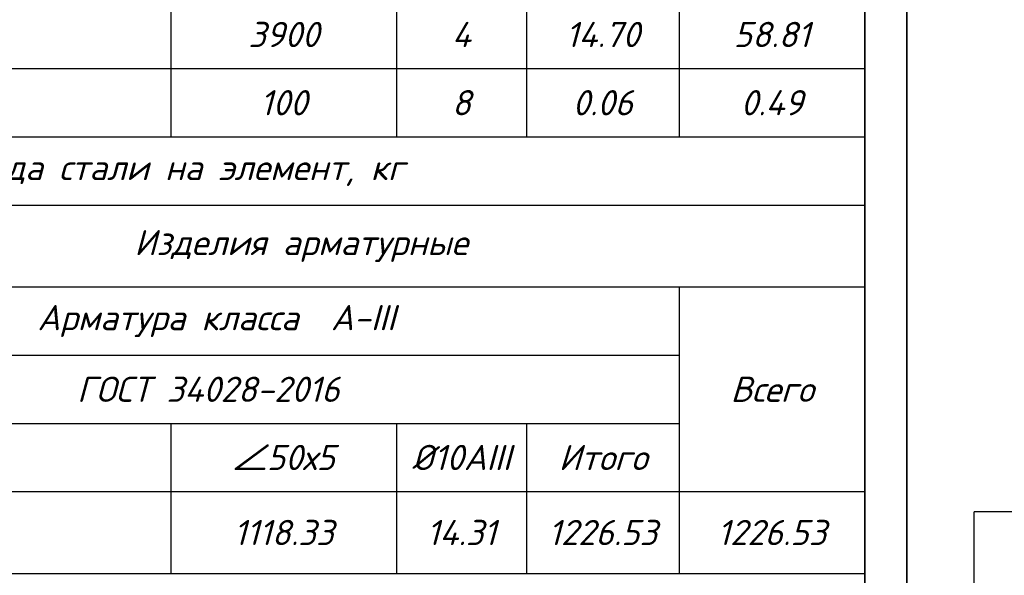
# Model space of a CAD drawing. Header units: millimetres. Extents: x -33345 to 4712671, y -3392 to 121473.
# Tile 364 of 656: x 2083892 to 2095591, y 52745 to 59351. Entities that reach past the tile are written whole.
import ezdxf

# ---------------------------------------------------------------- set-up
doc = ezdxf.new("R2010")
doc.units = ezdxf.units.MM
doc.layers.add('_линия', color=7, linetype='Continuous')
doc.layers.add('ACO-текст', color=7, linetype='Continuous', lineweight=20)
doc.styles.add('ISOCPEUR', font='isocpeui.ttf', dxfattribs={"height": 300})
doc.styles.add('simp 0', font='isocpeui.ttf')
doc.styles.add('simplex 300', font='isocpeui.ttf', dxfattribs={"height": 300})
doc.styles.get("Standard").update_dxf_attribs({"font": 'arial.ttf'})
doc.styles.add('новый', font='isocpeui.ttf', dxfattribs={"height": 250})
doc.styles.add('Тохир', font='isocpeui.ttf', dxfattribs={"oblique": 2, "height": 250})

# ---------------------------------------------------------------- blocks, each defined once
blk = doc.blocks.new('awertgre')
at = {"ltscale": 20}
for p in [(-49480372, 24197418), (-49479172, 24205918)]:
    blk.add_line(p, (-49480372, 24205918), dxfattribs=at)
blk.add_lwpolyline([(-49481172, 24226618), (-49439172, 24226618), (-49439172, 24196918), (-49481172, 24196918)], close=True, dxfattribs=at)
at = {"lineweight": 35}
blk.add_lwpolyline([(-49479172, 24226118), (-49439672, 24226118), (-49439672, 24197418), (-49479172, 24197418)], close=True, dxfattribs=at)
blk = doc.blocks.new('*T1325')
at = {"color": 0, "linetype": 'ByBlock', "lineweight": -2, "transparency": 16777216}
for p, q in [((0, 0), (18500, 0)), ((0, 0), (0, -20933)), ((18500, 0), (18500, -20933)), ((0, -1190), (18500, -1190)), ((1597, -1190), (1597, -15743)), ((5106, -1190), (5106, -15743)), ((10256, -1190), (10256, -15743)), ((12937, -1190), (12937, -15743)), ((14479, -1190), (14479, -15743)), ((16294, -1190), (16294, -15743)), ((0, -2604), (18500, -2604)), ((0, -3578), (18500, -3578)), ((0, -4389), (18500, -4389)), ((0, -5200), (18500, -5200)), ((0, -6011), (18500, -6011)), ((0, -6822), (18500, -6822)), ((0, -7633), (18500, -7633)), ((0, -8444), (18500, -8444)), ((0, -9255), (18500, -9255)), ((0, -10066), (18500, -10066)), ((0, -10877), (18500, -10877)), ((0, -11688), (18500, -11688)), ((0, -12499), (18500, -12499)), ((0, -13310), (18500, -13310)), ((0, -14121), (18500, -14121)), ((0, -14932), (18500, -14932)), ((0, -15743), (18500, -15743)), ((0, -16554), (18500, -16554)), ((5106, -16554), (5106, -20933)), ((5106, -17527), (18500, -17527)), ((16294, -17527), (16294, -20933)), ((5106, -18338), (16294, -18338)), ((5106, -19149), (16294, -19149)), ((10256, -19149), (10256, -20933)), ((12937, -19149), (12937, -20933)), ((14479, -19149), (14479, -20933)), ((0, -19960), (18500, -19960)), ((0, -20933), (18500, -20933))]:
    blk.add_line(p, q, dxfattribs=at)
at = {"color": 0, "lineweight": 25, "transparency": 16777216, "char_height": 300, "attachment_point": 5}
for s, insert, width, style in [('Спецификация материалов на Cтойкы на одном этажу ', (9250, -595), 18497, 'ISOCPEUR'), ('Марка поз', (798, -1897), 1593.63, 'ISOCPEUR'), ('L элемента, мм', (11596, -1897), 2678.11, 'ISOCPEUR'), ('Кол-   во', (13708, -1897), 1539.62, 'ISOCPEUR'), ('Масса   ед, кг', (15387, -1897), 1811.84, 'ISOCPEUR'), ('Обозначение', (3351, -1897), 3505.98, 'ISOCPEUR'), ('Наименование', (7681, -1897), 5146.91, 'ISOCPEUR'), ('Примеч.', (17397, -1897), 2202.92, 'ISOCPEUR'), ('{\\C230;Стойки СТ-1\\fISOCPEUR|b0|i1|c238|p34;     \\fISOCPEUR|b0|i1|c204|p34;шт}', (7681, -3091), 5146.91, 'ISOCPEUR'), ('{\\C230;22}', (13708, -3091), 1539.62, 'ISOCPEUR'), ('{\\C230;34.05}', (15387, -3091), 1811.84, 'Тохир'), ('{\\C230;749.00}', (17397, -3091), 2202.92, 'Тохир'), ('1', (798, -3983), 1593.63, 'ISOCPEUR'), ('ГОСТ 105-76*', (3351, -3983), 3505.98, 'ISOCPEUR'), ('-6х270', (7681, -3983), 5146.91, 'ISOCPEUR'), ('120', (11596, -3983), 2678.11, 'ISOCPEUR'), ('2', (13708, -3983), 1539.62, 'ISOCPEUR'), ('{\\C5;1.24}', (15387, -3983), 1811.84, 'ISOCPEUR'), ('{\\C5;2.49}', (17397, -3983), 2202.92, 'ISOCPEUR'), ('2', (798, -4794), 1593.63, 'ISOCPEUR'), ('ГОСТ 8509-72', (3351, -4794), 3505.98, 'ISOCPEUR'), ('∠50х5', (7681, -4794), 5146.91, 'ISOCPEUR'), ('4120', (11596, -4794), 2678.11, 'ISOCPEUR'), ('2', (13708, -4794), 1539.62, 'ISOCPEUR'), ('{\\C5;15.53}', (15387, -4794), 1811.84, 'ISOCPEUR'), ('{\\C5;31.06}', (17397, -4794), 2202.92, 'ISOCPEUR'), ('3', (798, -5605), 1593.63, 'ISOCPEUR'), ('{\\C5;ГОСТ 34028-2016}', (3351, -5605), 3505.98, 'ISOCPEUR'), ('%%C10АIII', (7681, -5605), 5146.91, 'ISOCPEUR'), ('100', (11596, -5605), 2678.11, 'ISOCPEUR'), ('8', (13708, -5605), 1539.62, 'ISOCPEUR'), ('{\\C5;0.06}', (15387, -5605), 1811.84, 'ISOCPEUR'), ('{\\C5;0.49}', (17397, -5605), 2202.92, 'ISOCPEUR'), ('{\\C230;Стойки СТ-2\\fISOCPEUR|b0|i1|c238|p34;     \\fISOCPEUR|b0|i1|c204|p34;шт}', (7681, -6416), 5146.91, 'ISOCPEUR'), ('{\\C230;7}', (13708, -6416), 1539.62, 'ISOCPEUR'), ('{\\C230;68.22}', (15387, -6416), 1811.84, 'ISOCPEUR'), ('{\\C230;477.53}', (17397, -6416), 2202.92, 'ISOCPEUR'), ('ГОСТ 105-76*', (3351, -7227), 3505.98, 'ISOCPEUR'), ('1', (798, -7227), 1593.63, 'ISOCPEUR'), ('-6х220', (7681, -7227), 5146.91, 'ISOCPEUR'), ('270', (11596, -7227), 2678.11, 'ISOCPEUR'), ('2', (13708, -7227), 1539.62, 'ISOCPEUR'), ('{\\C5;2.80}', (15387, -7227), 1811.84, 'ISOCPEUR'), ('{\\C5;5.60}', (17397, -7227), 2202.92, 'ISOCPEUR'), ('2', (798, -8038), 1593.63, 'ISOCPEUR'), ('ГОСТ 8509-72', (3351, -8038), 3505.98, 'ISOCPEUR'), ('∠50х5', (7681, -8038), 5146.91, 'ISOCPEUR'), ('4120', (11596, -8038), 2678.11, 'ISOCPEUR'), ('4', (13708, -8038), 1539.62, 'ISOCPEUR'), ('{\\C5;15.53}', (15387, -8038), 1811.84, 'ISOCPEUR'), ('{\\C5;62.13}', (17397, -8038), 2202.92, 'ISOCPEUR'), ('3', (798, -8849), 1593.63, 'ISOCPEUR'), ('%%C10АIII', (7681, -8849), 5146.91, 'ISOCPEUR'), ('100', (11596, -8849), 2678.11, 'ISOCPEUR'), ('8', (13708, -8849), 1539.62, 'ISOCPEUR'), ('{\\C5;ГОСТ 34028-2016}', (3351, -8849), 3505.98, 'ISOCPEUR'), ('{\\C5;0.06}', (15387, -8849), 1811.84, 'ISOCPEUR'), ('{\\C5;0.49}', (17397, -8849), 2202.92, 'ISOCPEUR'), ('{\\C230;Стойки СТ-3\\fISOCPEUR|b0|i1|c238|p34;     \\fISOCPEUR|b0|i1|c204|p34;шт}', (7681, -9660), 5146.91, 'ISOCPEUR'), ('{\\C230;0}', (13708, -9660), 1539.62, 'ISOCPEUR'), ('{\\C230;39.31}', (15387, -9660), 1811.84, 'Тохир'), ('{\\C230;0.00}', (17397, -9660), 2202.92, 'Тохир'), ('1', (798, -10471), 1593.63, 'ISOCPEUR'), ('ГОСТ 105-76*', (3351, -10471), 3505.98, 'ISOCPEUR'), ('-6х120', (7681, -10471), 5146.91, 'ISOCPEUR'), ('370', (11596, -10471), 2678.11, 'ISOCPEUR'), ('2', (13708, -10471), 1539.62, 'ISOCPEUR'), ('{\\C5;4.71}', (15387, -10471), 1811.84, 'ISOCPEUR'), ('{\\C5;9.41}', (17397, -10471), 2202.92, 'ISOCPEUR'), ('2', (798, -11282), 1593.63, 'ISOCPEUR'), ('ГОСТ 8509-72', (3351, -11282), 3505.98, 'ISOCPEUR'), ('∠50х5', (7681, -11282), 5146.91, 'ISOCPEUR'), ('3900', (11596, -11282), 2678.11, 'ISOCPEUR'), ('2', (13708, -11282), 1539.62, 'ISOCPEUR'), ('{\\C5;14.70}', (15387, -11282), 1811.84, 'ISOCPEUR'), ('{\\C5;29.41}', (17397, -11282), 2202.92, 'ISOCPEUR'), ('3', (798, -12093), 1593.63, 'ISOCPEUR'), ('%%C10АIII', (7681, -12093), 5146.91, 'ISOCPEUR'), ('100', (11596, -12093), 2678.11, 'ISOCPEUR'), ('8', (13708, -12093), 1539.62, 'ISOCPEUR'), ('{\\C5;ГОСТ 34028-2016}', (3351, -12093), 3505.98, 'ISOCPEUR'), ('{\\C5;0.06}', (15387, -12093), 1811.84, 'ISOCPEUR'), ('{\\C5;0.49}', (17397, -12093), 2202.92, 'ISOCPEUR'), ('{\\C230;Стойки СТ-4\\fISOCPEUR|b0|i1|c238|p34;     \\fISOCPEUR|b0|i1|c204|p34;шт}', (7681, -12904), 5146.91, 'ISOCPEUR'), ('{\\C230;0}', (13708, -12904), 1539.62, 'ISOCPEUR'), ('{\\C230;70.46}', (15387, -12904), 1811.84, 'ISOCPEUR'), ('{\\C230;0.00}', (17397, -12904), 2202.92, 'ISOCPEUR'), ('1', (798, -13715), 1593.63, 'ISOCPEUR'), ('ГОСТ 105-76*', (3351, -13715), 3505.98, 'ISOCPEUR'), ('-6х220', (7681, -13715), 5146.91, 'ISOCPEUR'), ('370', (11596, -13715), 2678.11, 'ISOCPEUR'), ('2', (13708, -13715), 1539.62, 'ISOCPEUR'), ('{\\C5;5.58}', (15387, -13715), 1811.84, 'ISOCPEUR'), ('{\\C5;11.15}', (17397, -13715), 2202.92, 'ISOCPEUR'), ('2', (798, -14526), 1593.63, 'ISOCPEUR'), ('ГОСТ 8509-72', (3351, -14526), 3505.98, 'ISOCPEUR'), ('∠50х5', (7681, -14526), 5146.91, 'ISOCPEUR'), ('3900', (11596, -14526), 2678.11, 'ISOCPEUR'), ('4', (13708, -14526), 1539.62, 'ISOCPEUR'), ('{\\C5;14.70}', (15387, -14526), 1811.84, 'ISOCPEUR'), ('{\\C5;58.81}', (17397, -14526), 2202.92, 'ISOCPEUR'), ('3', (798, -15337), 1593.63, 'ISOCPEUR'), ('{\\C5;ГОСТ 34028-2016}', (3351, -15337), 3505.98, 'ISOCPEUR'), ('%%C10АIII', (7681, -15337), 5146.91, 'ISOCPEUR'), ('100', (11596, -15337), 2678.11, 'ISOCPEUR'), ('8', (13708, -15337), 1539.62, 'ISOCPEUR'), ('{\\C5;0.06}', (15387, -15337), 1811.84, 'ISOCPEUR'), ('{\\C5;0.49}', (17397, -15337), 2202.92, 'ISOCPEUR'), ('\\A1;Ведомось расхода стали на элемент, кг', (9250, -16148), 18497, 'ISOCPEUR'), ('\\A1;Изделия арматурные', (11803, -17040), 13391.39, 'ISOCPEUR'), ('\\A1; Арматура класса  А-III', (10700, -17933), 11185.47, 'ISOCPEUR'), ('Марка \\Pэлемента', (2553, -18257), 5102.61, 'ISOCPEUR'), ('{\\C5;ГОСТ 34028-2016}', (10700, -18744), 11185.47, 'ISOCPEUR'), ('Всего', (17397, -18744), 2202.92, 'Тохир'), ('∠50х5', (11596, -19555), 2678.11, 'ISOCPEUR'), ('%%C10АIII', (13708, -19555), 1539.62, 'ISOCPEUR'), ('Итого', (15387, -19555), 1811.84, 'Тохир'), ('93.88', (7681, -20447), 5146.91, 'ISOCPEUR'), ('1118.33', (11596, -20447), 2678.11, 'новый'), ('14.31', (13708, -20447), 1539.62, 'simplex 300'), ('1226.53', (15387, -20447), 1811.84, 'simplex 300'), ('1226.53', (17397, -20447), 2202.92, 'ISOCPEUR')]:
    blk.add_mtext(s, dxfattribs=dict(at, insert=insert, width=width, style=style))
at = {"color": 0, "lineweight": 25, "transparency": 16777216, "insert": (7681, -19555), "char_height": 300, "width": 5146.91, "attachment_point": 5}
blk.add_mtext('{\\fISOCPEUR|b0|i1|c204|p34;-6х220\\fISOCPEUR|b0|i1|c0|p34; }', dxfattribs=at)

msp = doc.modelspace()

# ---------------------------------------------------------------- block references
msp.add_blockref('*T1325', (2075432.788, 73701.326, 1359241.5))
at = {"layer": '_линия', "color": 18, "true_color": 0x000000}
for p in [(51533604.725, -24152417.108, 1359241.5), (51575604.725, -24152417.108, 1359241.5)]:
    msp.add_blockref('awertgre', p, dxfattribs=at)

# ---------------------------------------------------------------- texts
at = {"layer": 'ACO-текст', "char_height": 300, "width": 3709.09797, "attachment_point": 1, "style": 'simp 0'}
for insert in [(1835901.187, 58582.633), (1950520.376, 58582.633)]:
    msp.add_mtext('\\pi-651.92829,l900;Дюбель-шпильки\\P\\pi183.75353;М12х130', dxfattribs=dict(at, insert=insert))

doc.saveas('drawing.dxf')
